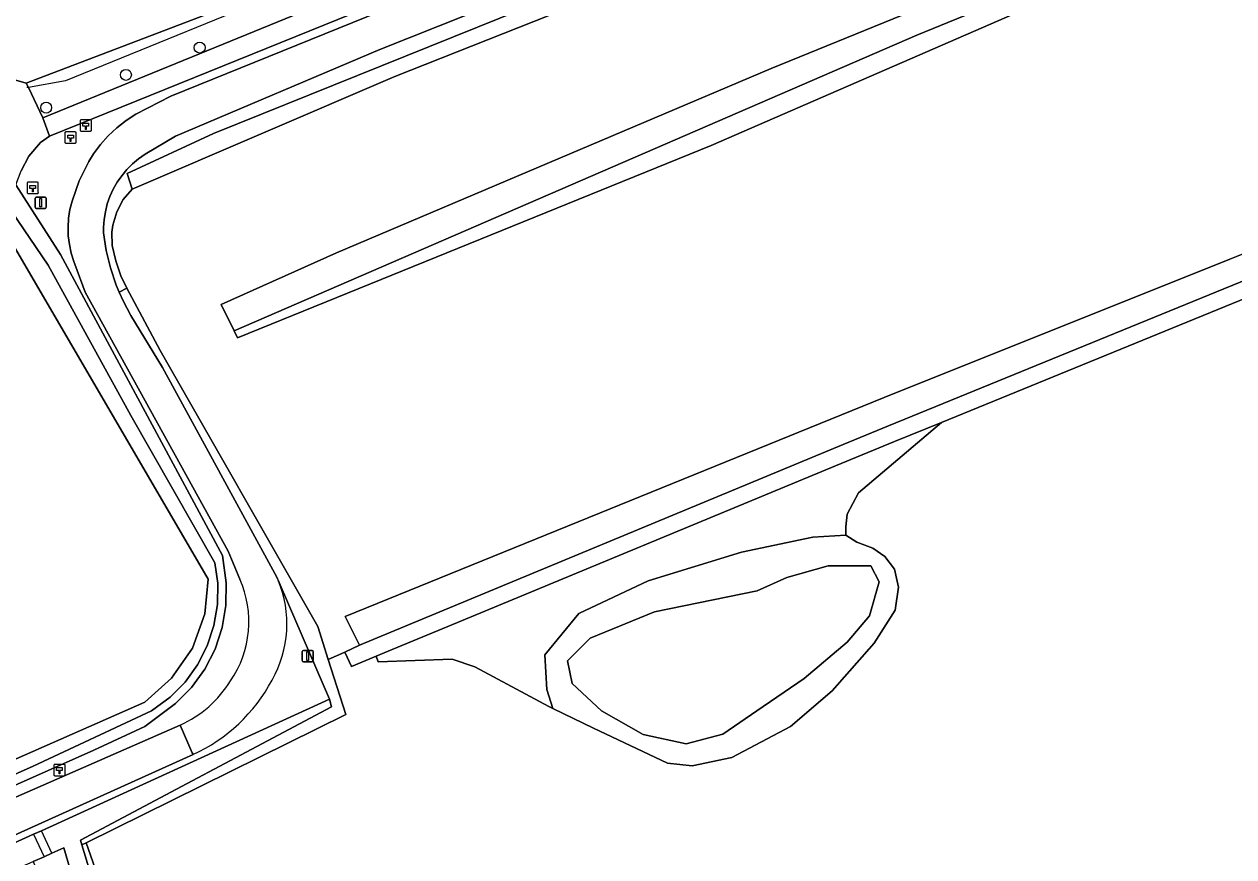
# Model space of a CAD drawing. Extents: x 160203 to 161530, y 379528 to 381797.
# Drawn here: x 161366.5 to 161474.2, y 381312.6 to 381386.7 of the extents above; entities that cross this region are included whole.
import ezdxf

# ---------------------------------------------------------------- set-up
doc = ezdxf.new("R2010")
doc.units = 0
for name, color, linetype in [('IMGEO_Boom', 7, 'Continuous'), ('IMGEO_Dek', 7, 'Continuous'), ('IMGEO_Grasland_agrarisch', 7, 'Continuous'), ('IMGEO_Grasland_overig', 7, 'Continuous'), ('IMGEO_Groenvoorziening', 7, 'Continuous'), ('IMGEO_Hectometerpaal', 7, 'Continuous'), ('IMGEO_Hek', 7, 'Continuous'), ('IMGEO_Lichtmast', 7, 'Continuous'), ('IMGEO_Loofbos', 7, 'Continuous'), ('IMGEO_Meer_plas_ven_vijver', 7, 'Continuous'), ('IMGEO_Oever', 7, 'Continuous'), ('IMGEO_Rijbaan_lokaal_gesloten', 7, 'Continuous'), ('IMGEO_Rijbaan_lokaal_halfverhard', 7, 'Continuous'), ('IMGEO_Voetpad_halfverhard', 7, 'Continuous'), ('IMGEO_Waterloop', 7, 'Continuous')]:
    doc.layers.add(name, color=color, linetype=linetype)

msp = doc.modelspace()

# ---------------------------------------------------------------- linework, layer by layer
at = {"layer": 'IMGEO_Boom'}
for centre in [(161382.09, 381384.64), (161375.52, 381382.21), (161368.42, 381379.29)]:
    msp.add_circle(centre, 0.489, dxfattribs=at)
at = {"layer": 'IMGEO_Dek'}
msp.add_lwpolyline([(161367.99, 381314.88), (161367.3, 381314.56), (161368.24, 381312.56), (161368.92, 381312.88)], close=True, dxfattribs=at)
at = {"layer": 'IMGEO_Grasland_agrarisch'}
for points in [[(161413.3, 381399.3), (161421.01, 381402.45), (161404.11, 381421.75), (161390.71, 381434.67), (161385.42, 381433.68), (161374.24, 381430.94), (161348.41, 381425.98), (161328.77, 381422.27), (161321.57, 381419.76), (161299.32, 381412.21), (161298.02, 381411.7), (161297.01, 381411.1), (161288.52, 381405.02), (161280.83, 381401.91), (161272.35, 381398.48), (161254.89, 381391.93), (161255.18, 381391.27), (161256.97, 381386.94), (161262.88, 381350.03), (161267.77, 381346.99), (161360.92, 381383.1), (161366.65, 381381.48)], [(161171.79, 381297.92), (161172.53, 381296.53), (161167.2, 381293.97), (161194.33, 381245.33), (161238.8, 381265.4), (161245.65, 381268.42), (161300.42, 381292.52), (161377.22, 381326.32), (161379.59, 381328.48), (161381.46, 381331.14), (161382.56, 381334.21), (161382.85, 381337.29), (161360.06, 381376.34), (161223.13, 381322.55), (161212.66, 381318.52), (161212.29, 381318.38), (161208.28, 381316.67), (161204.59, 381314.93), (161171.51, 381298.41)]]:
    msp.add_lwpolyline(points, close=True, dxfattribs=at)
for points in [[(161447.71, 381401.19), (161399.46, 381382.06), (161376.08, 381372.04), (161375.28, 381371.1), (161374.7, 381370.01), (161374.35, 381368.83), (161374.27, 381368.21), (161374.3, 381367.02), (161374.62, 381365.65), (161375.08, 381364.32), (161375.6, 381363.2), (161378.56, 381357.65), (161392.6, 381333.07), (161393.54, 381330.12), (161395.02, 381330.77), (161396.31, 381331.42), (161395.03, 381333.97), (161443.05, 381353.46), (161473.83, 381365.79), (161487.76, 381371.36), (161489, 381371.86), (161485.43, 381379.93), (161481.94, 381388.44)], [(161477.98, 381397.82), (161427.64, 381375.92), (161385.47, 381358.79), (161385.17, 381359.4), (161384, 381361.75), (161394.26, 381366.35), (161432.99, 381382.78), (161467.16, 381396.73)], [(161475.37, 381362.37), (161448.15, 381351.25), (161440.77, 381344.97), (161439.74, 381343.08), (161439.62, 381341.94), (161439.62, 381341.2), (161440.6, 381340.57), (161442.03, 381340.05), (161443.11, 381339.31), (161443.97, 381338.17), (161444.32, 381336.57), (161444.03, 381334.51), (161442.14, 381331.58), (161438.42, 381327.35), (161434.69, 381324.15), (161429.49, 381321.4), (161425.94, 381320.66), (161423.76, 381320.89), (161417.16, 381324.01), (161413.54, 381325.76), (161413.17, 381325.94), (161406.58, 381329.47), (161404.58, 381330.15), (161397.99, 381329.92), (161397.82, 381330.42), (161395.6, 381329.51), (161395.02, 381330.77), (161393.54, 381330.12), (161395.1, 381325.23), (161371.98, 381313.8), (161381.99, 381285.22)]]:
    msp.add_lwpolyline(points, dxfattribs=at)
at = {"layer": 'IMGEO_Grasland_overig'}
for points in [[(161385.66, 381337.28), (161384.63, 381339.79), (161371.9, 381362.86), (161370.96, 381365.35), (161370.88, 381365.58), (161370.65, 381366.33), (161370.49, 381367.09), (161370.39, 381367.87), (161370.37, 381368.65), (161370.42, 381369.44), (161370.54, 381370.21), (161370.73, 381370.97), (161371.35, 381372.78), (161372.21, 381374.5), (161372.64, 381375.18), (161373.26, 381376.02), (161373.95, 381376.79), (161374.71, 381377.5), (161375.53, 381378.14), (161376.4, 381378.7), (161379.51, 381380.32), (161468.18, 381416.24)], [(161421.45, 381398.12), (161368.71, 381376.75), (161367.93, 381376.17), (161366.87, 381374.98), (161366.2, 381373.65)], [(161365.72, 381372.42), (161369.71, 381366.2), (161384.11, 381339.39), (161384.45, 381336.97), (161384.42, 381334.95), (161384.09, 381332.97), (161383.46, 381331.05), (161382.54, 381329.26), (161381.36, 381327.63), (161379.94, 381326.2), (161377.2, 381324.16), (161372.67, 381322.04), (161352.58, 381313.11)], [(161191.89, 381232.05), (161190.76, 381234.35), (161195.51, 381236.36), (161194.88, 381237.74), (161206.8, 381242.94), (161222.45, 381250), (161231.6, 381254.13), (161253.42, 381264.34), (161286.37, 381278.95), (161342.74, 381303.34), (161367.3, 381314.56), (161367.99, 381314.88), (161393.64, 381326.61), (161390, 381335.06), (161389.08, 381337.19)], [(161300.01, 381289.1), (161380.36, 381324.29)], [(161381.5, 381321.67), (161354.19, 381309.33), (161301.19, 381286.35), (161261.42, 381269.36), (161257.16, 381267.43), (161218.78, 381250), (161209.02, 381245.57), (161175.21, 381228.65), (161125.79, 381205.94), (161123.38, 381204.59), (161114.38, 381197.57), (161108.29, 381192.8), (161109.4, 381191.55), (161120.61, 381200.3), (161155.51, 381217.41), (161191.89, 381232.05)], [(161390.69, 381255.36), (161374.36, 381299.93), (161371.59, 381307.85), (161370, 381313.35), (161368.92, 381312.88), (161368.24, 381312.56), (161367.27, 381312.13), (161367.83, 381310.71), (161386.66, 381258.36)]]:
    msp.add_lwpolyline(points, dxfattribs=at)
for points in [[(161477.98, 381397.82), (161477.86, 381398.12), (161476.06, 381397.87), (161474.15, 381397.31), (161445.95, 381385.74), (161385.17, 381359.4), (161385.47, 381358.79), (161427.64, 381375.92)], [(161378.56, 381357.65), (161375.6, 381363.2), (161374.93, 381362.86), (161375.3, 381362.02), (161375.97, 381360.78), (161378.77, 381356.14), (161388.96, 381337.45), (161389.02, 381337.32), (161389.08, 381337.19), (161390, 381335.06), (161393.64, 381326.61), (161393.83, 381325.91), (161371.48, 381314.03), (161371.6, 381313.62), (161371.98, 381313.8), (161395.1, 381325.23), (161393.54, 381330.12), (161392.6, 381333.07)], [(161438.72, 381347.37), (161404.18, 381333.06), (161399.23, 381331.01), (161397.82, 381330.42), (161397.99, 381329.92), (161404.58, 381330.15), (161406.58, 381329.47), (161413.17, 381325.94), (161413.54, 381325.76), (161413, 381327.46), (161412.82, 381330.54), (161415.85, 381334.22), (161422.02, 381337.13), (161430.33, 381339.69), (161436.69, 381341.02), (161439.62, 381341.2), (161439.62, 381341.94), (161439.74, 381343.08), (161440.77, 381344.97), (161448.15, 381351.25), (161443.96, 381349.54)], [(161381.99, 381285.22), (161371.98, 381313.8), (161371.6, 381313.62), (161373.95, 381305.89), (161375.96, 381299.9), (161390.77, 381259.71), (161391.36, 381259.94)]]:
    msp.add_lwpolyline(points, close=True, dxfattribs=at)
for centre, radius, start, end in [((161377.16, 381333.49), 9.31, 325.6381, 24.0278), ((161379.8, 381333.29), 10.06, 330.247, 22.7745), ((161376.22, 381333.51), 10.11, 294.177, 328.5272), ((161375.34, 381335.25), 14.91, 294.3759, 332.2212)]:
    msp.add_arc(centre, radius, start, end, dxfattribs=at)
at = {"layer": 'IMGEO_Groenvoorziening'}
msp.add_lwpolyline([(161429.46, 381403.48), (161462.15, 381417.02), (161461.43, 381418.81), (161461.38, 381418.93), (161421.01, 381402.45), (161413.3, 381399.3), (161366.65, 381381.48), (161366.84, 381381.09), (161368.12, 381378.37)], close=True, dxfattribs=at)
for points in [[(161467.77, 381412.19), (161398.12, 381384.47), (161379.93, 381376.75), (161377.24, 381375.15), (161376.65, 381374.74), (161376.11, 381374.28), (161375.6, 381373.78), (161375.15, 381373.23), (161374.74, 381372.65), (161374.39, 381372.03), (161374.1, 381371.38), (161373.86, 381370.71), (161373.69, 381370.02), (161373.57, 381369.32), (161373.52, 381368.6), (161373.53, 381368.15), (161373.76, 381366.57), (161374.14, 381365.01), (161374.65, 381363.49), (161374.93, 381362.86), (161375.6, 381363.2), (161375.08, 381364.32), (161374.62, 381365.65), (161374.3, 381367.02), (161374.27, 381368.21), (161374.35, 381368.83), (161374.7, 381370.01), (161375.28, 381371.1), (161376.08, 381372.04), (161375.63, 381373.42), (161383.33, 381377), (161432.33, 381396.76)], [(161353.54, 381314.51), (161367.25, 381320.64), (161377.81, 381325.55), (161379.45, 381326.76), (161380.79, 381328.11), (161381.9, 381329.65), (161382.76, 381331.35), (161383.36, 381333.15), (161383.67, 381335.02), (161383.7, 381336.92), (161383.45, 381338.75), (161375.96, 381351.87), (161368.59, 381365.27), (161360.4, 381377.29)], [(161360.06, 381376.34), (161382.85, 381337.29), (161382.56, 381334.21), (161381.46, 381331.14), (161379.59, 381328.48), (161377.22, 381326.32), (161300.42, 381292.52)]]:
    msp.add_lwpolyline(points, dxfattribs=at)
at = {"layer": 'IMGEO_Hectometerpaal'}
for p, q in [((161371.45, 381378.12), (161371.45, 381377.28)), ((161371.45, 381378.12), (161371.45, 381377.28)), ((161372.36, 381378.2), (161371.52, 381378.2)), ((161372.36, 381378.2), (161371.52, 381378.2)), ((161372.45, 381377.29), (161372.45, 381378.13)), ((161372.45, 381377.29), (161372.45, 381378.13)), ((161370.09, 381377.03), (161370.09, 381376.19)), ((161370.09, 381377.03), (161370.09, 381376.19)), ((161371.01, 381377.12), (161370.16, 381377.12)), ((161371.01, 381377.12), (161370.16, 381377.12)), ((161371.09, 381376.2), (161371.09, 381377.04)), ((161371.09, 381376.2), (161371.09, 381377.04)), ((161371.53, 381377.2), (161372.37, 381377.2)), ((161371.53, 381377.2), (161372.37, 381377.2)), ((161370.17, 381376.12), (161371.02, 381376.12)), ((161370.17, 381376.12), (161371.02, 381376.12)), ((161366.72, 381372.56), (161366.72, 381371.71)), ((161366.72, 381372.56), (161366.72, 381371.71)), ((161367.64, 381372.64), (161366.8, 381372.64)), ((161367.64, 381372.64), (161366.8, 381372.64)), ((161367.72, 381371.72), (161367.72, 381372.57)), ((161367.72, 381371.72), (161367.72, 381372.57)), ((161366.81, 381371.64), (161367.65, 381371.64)), ((161366.81, 381371.64), (161367.65, 381371.64)), ((161369.11, 381320.7), (161369.11, 381319.86)), ((161369.11, 381320.7), (161369.11, 381319.86)), ((161370.02, 381320.78), (161369.18, 381320.78)), ((161370.02, 381320.78), (161369.18, 381320.78)), ((161370.1, 381319.87), (161370.1, 381320.71)), ((161370.1, 381319.87), (161370.1, 381320.71)), ((161369.19, 381319.78), (161370.03, 381319.78)), ((161369.19, 381319.78), (161370.03, 381319.78))]:
    msp.add_line(p, q, dxfattribs=at)
for points in [[(161371.97, 381377.35), (161371.91, 381377.35), (161371.91, 381377.65), (161371.69, 381377.65), (161371.69, 381377.92), (161372.19, 381377.92), (161372.19, 381377.65), (161371.97, 381377.65), (161371.97, 381377.35)], [(161370.62, 381376.26), (161370.56, 381376.26), (161370.56, 381376.57), (161370.34, 381376.57), (161370.34, 381376.84), (161370.84, 381376.84), (161370.84, 381376.57), (161370.62, 381376.57), (161370.62, 381376.26)], [(161367.25, 381371.78), (161367.19, 381371.78), (161367.19, 381372.09), (161366.97, 381372.09), (161366.97, 381372.36), (161367.47, 381372.36), (161367.47, 381372.09), (161367.25, 381372.09), (161367.25, 381371.78)], [(161369.63, 381319.93), (161369.57, 381319.93), (161369.57, 381320.23), (161369.35, 381320.23), (161369.35, 381320.5), (161369.85, 381320.5), (161369.85, 381320.23), (161369.63, 381320.23), (161369.63, 381319.93)]]:
    msp.add_lwpolyline(points, dxfattribs=at)
for centre, start, end in [((161371.53, 381378.12), 92.4484, 184.2845), ((161371.53, 381378.12), 92.4484, 184.2845), ((161372.37, 381378.12), 2.4484, 94.2845), ((161372.37, 381378.12), 2.4484, 94.2845), ((161370.17, 381377.04), 92.4484, 184.2845), ((161370.17, 381377.04), 92.4484, 184.2845), ((161371.01, 381377.04), 2.4484, 94.2845), ((161371.01, 381377.04), 2.4484, 94.2845), ((161371.53, 381377.28), 182.4484, 274.2845), ((161371.53, 381377.28), 182.4484, 274.2845), ((161372.37, 381377.28), 272.4484, 4.2845), ((161372.37, 381377.28), 272.4484, 4.2845), ((161370.17, 381376.2), 182.4484, 274.2845), ((161370.17, 381376.2), 182.4484, 274.2845), ((161371.01, 381376.2), 272.4484, 4.2845), ((161371.01, 381376.2), 272.4484, 4.2845), ((161366.8, 381372.56), 92.4484, 184.2845), ((161366.8, 381372.56), 92.4484, 184.2845), ((161367.65, 381372.56), 2.4484, 94.2845), ((161367.65, 381372.56), 2.4484, 94.2845), ((161366.8, 381371.72), 182.4484, 274.2845), ((161366.8, 381371.72), 182.4484, 274.2845), ((161367.65, 381371.72), 272.4484, 4.2845), ((161367.65, 381371.72), 272.4484, 4.2845), ((161369.18, 381320.7), 92.4484, 184.2845), ((161369.18, 381320.7), 92.4484, 184.2845), ((161370.03, 381320.7), 2.4484, 94.2845), ((161370.03, 381320.7), 2.4484, 94.2845), ((161369.18, 381319.86), 182.4484, 274.2845), ((161369.18, 381319.86), 182.4484, 274.2845), ((161370.03, 381319.86), 272.4484, 4.2845), ((161370.03, 381319.86), 272.4484, 4.2845)]:
    msp.add_arc(centre, 0.0779, start, end, dxfattribs=at)
at = {"layer": 'IMGEO_Hek'}
for points in [[(161413.3, 381399.3), (161370.15, 381381.69), (161366.84, 381381.09)], [(161366.65, 381381.48), (161366.84, 381381.09)], [(161366.84, 381381.09), (161366.69, 381381.07)], [(161366.84, 381381.09), (161368.12, 381378.37)], [(161300.42, 381292.52), (161377.22, 381326.32), (161379.59, 381328.48), (161381.46, 381331.14), (161382.56, 381334.21), (161382.85, 381337.29), (161360.06, 381376.34), (161223.13, 381322.55)], [(161371.98, 381313.8), (161381.99, 381285.22), (161391.36, 381259.94)]]:
    msp.add_lwpolyline(points, dxfattribs=at)
at = {"layer": 'IMGEO_Lichtmast'}
for p, q in [((161367.54, 381371.32), (161368.33, 381371.32)), ((161368.33, 381371.32), (161367.54, 381371.32)), ((161367.44, 381370.42), (161367.44, 381371.22)), ((161367.44, 381371.22), (161367.44, 381370.42)), ((161368.33, 381370.32), (161367.54, 381370.32)), ((161367.54, 381370.32), (161368.33, 381370.32)), ((161368.43, 381371.22), (161368.43, 381370.42)), ((161368.43, 381370.42), (161368.43, 381371.22)), ((161391.22, 381330.03), (161391.22, 381330.83)), ((161391.22, 381330.83), (161391.22, 381330.03)), ((161391.32, 381330.93), (161392.11, 381330.93)), ((161392.11, 381330.93), (161391.32, 381330.93)), ((161392.21, 381330.83), (161392.21, 381330.03)), ((161392.21, 381330.03), (161392.21, 381330.83)), ((161392.11, 381329.93), (161391.32, 381329.93)), ((161391.32, 381329.93), (161392.11, 381329.93))]:
    msp.add_line(p, q, dxfattribs=at)
for points in [[(161367.86, 381371.19), (161368.01, 381371.19), (161368.01, 381370.44), (161367.86, 381370.44), (161367.86, 381371.19)], [(161391.64, 381330.8), (161391.79, 381330.8), (161391.79, 381330.05), (161391.64, 381330.05), (161391.64, 381330.8)]]:
    msp.add_lwpolyline(points, dxfattribs=at)
for centre, start, end in [((161367.54, 381371.22), 90, 180), ((161367.54, 381371.22), 90, 180), ((161368.33, 381371.22), 0, 90), ((161368.33, 381371.22), 360, 90), ((161367.54, 381370.42), 180, 270), ((161367.54, 381370.42), 180, 270), ((161368.33, 381370.42), 270, 0), ((161368.33, 381370.42), 270, 0), ((161391.32, 381330.83), 90, 180), ((161391.32, 381330.83), 90, 180), ((161392.11, 381330.83), 0, 90), ((161392.11, 381330.83), 360, 90), ((161391.32, 381330.03), 180, 270), ((161391.32, 381330.03), 180, 270), ((161392.11, 381330.03), 270, 0), ((161392.11, 381330.03), 270, 0)]:
    msp.add_arc(centre, 0.1, start, end, dxfattribs=at)
at = {"layer": 'IMGEO_Loofbos'}
msp.add_lwpolyline([(161438.72, 381347.37), (161443.96, 381349.54), (161448.15, 381351.25), (161475.37, 381362.37), (161489.26, 381368.04), (161488.64, 381369.4), (161474.74, 381363.73), (161443.43, 381350.95), (161439.4, 381349.28), (161396.31, 381331.42), (161395.02, 381330.77), (161395.6, 381329.51), (161397.82, 381330.42), (161399.23, 381331.01), (161404.18, 381333.06)], close=True, dxfattribs=at)
at = {"layer": 'IMGEO_Meer_plas_ven_vijver'}
msp.add_lwpolyline([(161441.85, 381338.47), (161438.04, 381338.47), (161434.36, 381337.42), (161431.72, 381336.24), (161422.6, 381334.38), (161416.86, 381332.04), (161414.83, 381330.02), (161415.25, 381327.99), (161417.87, 381325.56), (161421.59, 381323.44), (161425.4, 381322.61), (161428.66, 381323.48), (161431.7, 381325.56), (161435.93, 381328.45), (161439.74, 381331.67), (161441.72, 381334.01), (161442.59, 381337.05)], close=True, dxfattribs=at)
at = {"layer": 'IMGEO_Oever'}
for points in [[(161413.54, 381325.76), (161417.16, 381324.01), (161423.76, 381320.89), (161425.94, 381320.66), (161429.49, 381321.4), (161434.69, 381324.15), (161438.42, 381327.35), (161442.14, 381331.58), (161444.03, 381334.51), (161444.32, 381336.57), (161443.97, 381338.17), (161443.11, 381339.31), (161442.03, 381340.05), (161440.6, 381340.57), (161439.62, 381341.2), (161436.69, 381341.02), (161430.33, 381339.69), (161422.02, 381337.13), (161415.85, 381334.22), (161412.82, 381330.54), (161413, 381327.46)], [(161438.04, 381338.47), (161441.85, 381338.47), (161442.59, 381337.05), (161441.72, 381334.01), (161439.74, 381331.67), (161435.93, 381328.45), (161431.7, 381325.56), (161428.66, 381323.48), (161425.4, 381322.61), (161421.59, 381323.44), (161417.87, 381325.56), (161415.25, 381327.99), (161414.83, 381330.02), (161416.86, 381332.04), (161422.6, 381334.38), (161431.72, 381336.24), (161434.36, 381337.42)]]:
    msp.add_lwpolyline(points, close=True, dxfattribs=at)
at = {"layer": 'IMGEO_Rijbaan_lokaal_gesloten'}
for points in [[(161468.18, 381416.24), (161379.51, 381380.32), (161376.4, 381378.7), (161375.53, 381378.14), (161374.71, 381377.5), (161373.95, 381376.79), (161373.26, 381376.02), (161372.64, 381375.18), (161372.21, 381374.5), (161371.35, 381372.78), (161370.73, 381370.97), (161370.54, 381370.21), (161370.42, 381369.44), (161370.37, 381368.65), (161370.39, 381367.87), (161370.49, 381367.09), (161370.65, 381366.33), (161370.88, 381365.58), (161370.96, 381365.35), (161371.9, 381362.86), (161384.63, 381339.79), (161385.66, 381337.28)], [(161389.08, 381337.19), (161389.02, 381337.32), (161388.96, 381337.45), (161378.77, 381356.14), (161375.97, 381360.78), (161375.3, 381362.02), (161374.93, 381362.86), (161374.65, 381363.49), (161374.14, 381365.01), (161373.76, 381366.57), (161373.53, 381368.15), (161373.52, 381368.6), (161373.57, 381369.32), (161373.69, 381370.02), (161373.86, 381370.71), (161374.1, 381371.38), (161374.39, 381372.03), (161374.74, 381372.65), (161375.15, 381373.23), (161375.6, 381373.78), (161376.11, 381374.28), (161376.65, 381374.74), (161377.24, 381375.15), (161379.93, 381376.75), (161398.12, 381384.47), (161467.77, 381412.19)], [(161218.78, 381250), (161257.16, 381267.43), (161261.42, 381269.36), (161301.19, 381286.35), (161354.19, 381309.33), (161381.5, 381321.67), (161381.43, 381321.81), (161380.36, 381324.29), (161300.01, 381289.1), (161268.1, 381275.47), (161255.77, 381270.11), (161236.8, 381261.86), (161224.01, 381256)], [(161380.36, 381324.29), (161381.43, 381321.81), (161381.5, 381321.67)]]:
    msp.add_lwpolyline(points, dxfattribs=at)
for centre, radius, start, end in [((161377.16, 381333.49), 9.31, 325.6381, 24.0278), ((161379.8, 381333.29), 10.06, 330.247, 22.7745), ((161376.22, 381333.51), 10.11, 294.177, 328.5272), ((161375.34, 381335.25), 14.91, 294.3759, 332.2212)]:
    msp.add_arc(centre, radius, start, end, dxfattribs=at)
at = {"layer": 'IMGEO_Rijbaan_lokaal_halfverhard'}
msp.add_lwpolyline([(161365.72, 381372.42), (161366.2, 381373.65), (161366.87, 381374.98), (161367.93, 381376.17), (161368.71, 381376.75), (161368.12, 381378.37), (161366.84, 381381.09), (161366.65, 381381.48), (161360.92, 381383.1), (161267.77, 381346.99), (161271.8, 381344.48), (161360.95, 381379.85)], close=True, dxfattribs=at)
at = {"layer": 'IMGEO_Voetpad_halfverhard'}
msp.add_lwpolyline([(161367.99, 381314.88), (161367.3, 381314.56), (161368.24, 381312.56), (161368.92, 381312.88)], close=True, dxfattribs=at)
at = {"layer": 'IMGEO_Waterloop'}
for points in [[(161368.71, 381376.75), (161421.45, 381398.12), (161464.09, 381415.66), (161463.36, 381417.52), (161462.15, 381417.02), (161429.46, 381403.48), (161368.12, 381378.37)], [(161447.71, 381401.19), (161453.41, 381403.58), (161460.82, 381406.69), (161468.22, 381409.17), (161468.48, 381409.25), (161469.33, 381409.61), (161472.16, 381410.46), (161472.76, 381410.64), (161471.26, 381412.2), (161471.21, 381411.96), (161468.66, 381411.19), (161467.8, 381410.83), (161432.33, 381396.76), (161383.33, 381377), (161375.63, 381373.42), (161376.08, 381372.04), (161399.46, 381382.06)], [(161384, 381361.75), (161385.17, 381359.4), (161445.95, 381385.74), (161474.15, 381397.31), (161476.06, 381397.87), (161477.86, 381398.12), (161478.99, 381398.27), (161478.6, 381399.26), (161477.96, 381400.78), (161476.9, 381400.38), (161467.16, 381396.73), (161432.99, 381382.78), (161394.26, 381366.35)], [(161489.82, 381369.89), (161489, 381371.86), (161487.76, 381371.36), (161473.83, 381365.79), (161443.05, 381353.46), (161395.03, 381333.97), (161396.31, 381331.42), (161439.4, 381349.28), (161443.43, 381350.95), (161474.74, 381363.73), (161488.64, 381369.4)]]:
    msp.add_lwpolyline(points, close=True, dxfattribs=at)
for points in [[(161360.4, 381377.29), (161368.59, 381365.27), (161375.96, 381351.87), (161383.45, 381338.75), (161383.7, 381336.92), (161383.67, 381335.02), (161383.36, 381333.15), (161382.76, 381331.35), (161381.9, 381329.65), (161380.79, 381328.11), (161379.45, 381326.76), (161377.81, 381325.55), (161367.25, 381320.64), (161353.54, 381314.51)], [(161352.58, 381313.11), (161372.67, 381322.04), (161377.2, 381324.16), (161379.94, 381326.2), (161381.36, 381327.63), (161382.54, 381329.26), (161383.46, 381331.05), (161384.09, 381332.97), (161384.42, 381334.95), (161384.45, 381336.97), (161384.11, 381339.39), (161369.71, 381366.2), (161365.72, 381372.42)], [(161324.1, 381293.29), (161367.27, 381312.13), (161368.24, 381312.56), (161368.92, 381312.88), (161370, 381313.35), (161371.59, 381307.85), (161374.36, 381299.93), (161390.69, 381255.36), (161392.1, 381255.92), (161391.39, 381257.84), (161392.04, 381258.1), (161391.36, 381259.94), (161390.77, 381259.71), (161375.96, 381299.9), (161373.95, 381305.89), (161371.6, 381313.62), (161371.48, 381314.03), (161393.83, 381325.91), (161393.64, 381326.61), (161367.99, 381314.88), (161367.3, 381314.56), (161342.74, 381303.34)]]:
    msp.add_lwpolyline(points, dxfattribs=at)

doc.saveas('drawing.dxf')
